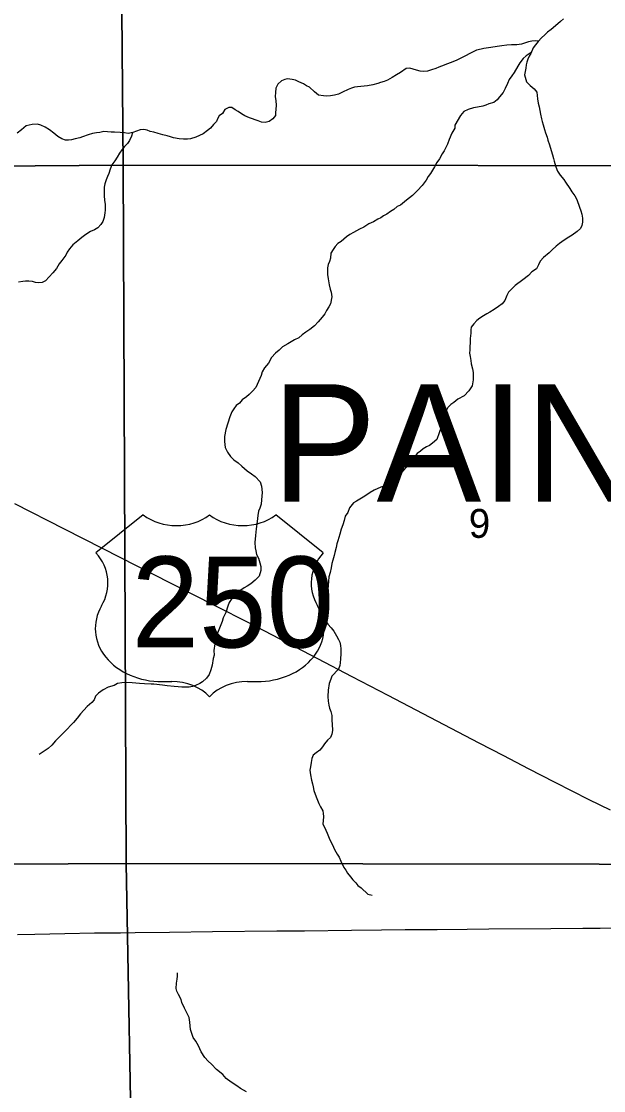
# Model space of a CAD drawing. Extents: x 1985906 to 2360102, y 891258 to 1222054.
# Drawn here: x 2182128 to 2186588, y 981657 to 989843 of the extents above; entities that cross this region are included whole.
import ezdxf

# ---------------------------------------------------------------- set-up
doc = ezdxf.new("R2010")
doc.units = 0
for name, color, linetype in [('GM_X_County_Road', 7, 'Continuous'), ('GM_X_Minor_River', 7, 'Continuous'), ('GM_X_Section', 7, 'Continuous'), ('GM_X_Section_Text', 7, 'Continuous'), ('GM_X_Township_Text', 7, 'Continuous'), ('GM_X_US_Location', 7, 'Continuous'), ('GM_X_US_Route', 7, 'Continuous'), ('GM_X_US_Shield', 7, 'Continuous')]:
    doc.layers.add(name, color=color, linetype=linetype)

msp = doc.modelspace()

# ---------------------------------------------------------------- linework, layer by layer
at = {"layer": 'GM_X_County_Road'}
msp.add_lwpolyline([(2182099.9, 982851.7), (2182231, 982855.7), (2182460.4, 982860.2), (2182689.8, 982864.7), (2182886.5, 982865.7), (2183001.3, 982867.3), (2183263.7, 982870.7), (2183591.8, 982874.2), (2184084, 982880.4), (2184297.2, 982881.3), (2184658.2, 982885.5), (2184887.9, 982886.9), (2185068.3, 982889.4), (2185314.3, 982891), (2185544, 982892.9), (2185708.1, 982894.7), (2186183.6, 982898), (2186429.6, 982900.9), (2186560.8, 982901.5), (2186724.9, 982903.5)], dxfattribs=at)
at = {"layer": 'GM_X_Minor_River'}
for points in [[(2186279.7, 989862.7), (2186257.9, 989842.4), (2186220.2, 989808), (2186186.5, 989781.7), (2186158.7, 989759.4), (2186136.9, 989739.2), (2186113.1, 989716.9), (2186087.4, 989688.6), (2186065.6, 989664.4), (2186047.8, 989640.2), (2186030.3, 989598), (2186016.5, 989575.8), (2186008.7, 989553.7), (2185998.9, 989531.6), (2185995.2, 989509.5), (2185991.4, 989485.4), (2185987.7, 989459.3), (2185981.9, 989433.2), (2185998.5, 989381.3), (2186024.8, 989351.5), (2186057, 989325.8), (2186075.3, 989299.9), (2186079.6, 989275.9), (2186081.8, 989249.8), (2186086.1, 989217.8), (2186094.5, 989187.9), (2186098.7, 989161.8), (2186105, 989131.9), (2186113.4, 989097.9), (2186117.6, 989075.9), (2186123.9, 989051.9), (2186136.2, 989013.9), (2186142.5, 988990), (2186154.8, 988956), (2186161.1, 988934), (2186173.4, 988898.1), (2186185.9, 988854.1), (2186196.2, 988822.2), (2186204.5, 988794.2), (2186208.7, 988772.2), (2186223.2, 988728.2), (2186235.5, 988696.3), (2186255.8, 988666.4), (2186282.2, 988632.6), (2186296.4, 988610.7), (2186328.9, 988562.9), (2186345.2, 988537), (2186367.5, 988507.2), (2186381.8, 988479.3), (2186402.4, 988419.3), (2186414.7, 988391.4), (2186420.9, 988367.4), (2186425.2, 988337.4), (2186425.6, 988305.4), (2186421.8, 988279.3), (2186410.1, 988257.2), (2186384.3, 988234.9), (2186346.5, 988206.5), (2186322.7, 988190.2), (2186286.9, 988167.9), (2186251.1, 988143.5), (2186223.4, 988121.2), (2186193.6, 988094.9), (2186169.8, 988070.7), (2186128.2, 988034.2), (2186102.5, 988005.9), (2186088.8, 987977.8), (2186073, 987949.6), (2186039.3, 987925.2), (2186013.6, 987896.9), (2185969.9, 987864.5), (2185910.3, 987819.9), (2185886.5, 987797.6), (2185858.8, 987769.3), (2185847.1, 987743.2), (2185831.4, 987707), (2185811.7, 987680.8), (2185783.9, 987660.5), (2185750.1, 987636.1), (2185716.3, 987615.8), (2185692.4, 987603.5)], [(2186090.2, 989691.7), (2186067.3, 989694.5), (2186037.3, 989690.2), (2186011.4, 989685.9), (2185981.5, 989675.7), (2185959.5, 989667.4), (2185923.6, 989663.1), (2185883.5, 989662.8), (2185845.6, 989660.4), (2185807.6, 989656), (2185771.6, 989651.7), (2185723.7, 989643.3), (2185671.7, 989634.8), (2185649.8, 989630.6), (2185613.9, 989622.2), (2185588, 989610), (2185558.1, 989593.7), (2185536.2, 989581.5), (2185464.6, 989544.8), (2185432.7, 989532.4), (2185392.8, 989518.1), (2185347, 989499.6), (2185325.1, 989491.4), (2185303.2, 989481.2), (2185269.3, 989470.9), (2185239.4, 989460.6), (2185207.4, 989458.3), (2185183.3, 989462.1), (2185155.2, 989469.8), (2185103.1, 989485.4), (2185075.1, 989481.1), (2185031.4, 989450.7), (2185001.5, 989432.4), (2184967.7, 989412), (2184931.9, 989393.7), (2184906, 989383.4), (2184880.1, 989375.2), (2184858.2, 989367), (2184820.2, 989356.6), (2184778.3, 989348.2), (2184754.3, 989346), (2184728.3, 989343.7), (2184702.4, 989341.5), (2184680.4, 989339.3), (2184656.5, 989331.1), (2184632.5, 989320.8), (2184588.7, 989300.4), (2184556.9, 989286.1), (2184526.9, 989277.8), (2184497, 989273.5), (2184467, 989271.2), (2184443, 989273), (2184404.9, 989278.7), (2184372.6, 989304.4), (2184334.3, 989338.2), (2184312.1, 989350), (2184290, 989363.8), (2184253.8, 989379.5), (2184227.6, 989393.3), (2184201.6, 989397.1), (2184167.5, 989402.8), (2184145.6, 989398.5), (2184121.7, 989388.3), (2184093.9, 989362), (2184078.2, 989331.8), (2184074.6, 989297.7), (2184072.9, 989267.7), (2184077.2, 989233.7), (2184079.5, 989201.6), (2184077.9, 989167.5), (2184076.1, 989145.5), (2184074.3, 989123.4), (2184054.6, 989097.2), (2184026.8, 989076.9), (2183994.9, 989068.6), (2183968.8, 989070.4), (2183942.7, 989082.2), (2183876.4, 989105.6), (2183840.3, 989119.3), (2183814.1, 989135.1), (2183787.9, 989152.9), (2183765.8, 989164.7), (2183739.6, 989182.5), (2183717.6, 989184.3), (2183687.7, 989168), (2183670, 989137.8), (2183644.2, 989119.5), (2183630.4, 989097.4), (2183622.6, 989075.3), (2183598.9, 989053), (2183577.1, 989024.8), (2183555.3, 989008.5), (2183521.6, 988982.2), (2183493.7, 988967.9), (2183463.8, 988955.6), (2183423.9, 988943.2), (2183399.9, 988941), (2183369.9, 988940.7), (2183335.9, 988944.4), (2183293.8, 988952.1), (2183271.7, 988959.9)], [(2186032.8, 989604), (2185994.4, 989579.6), (2185970.6, 989559.4), (2185945, 989525.1), (2185931.2, 989500.9), (2185903.7, 989450.6), (2185884, 989426.3), (2185864.2, 989398.1), (2185852.5, 989368), (2185832.9, 989329.7), (2185819.2, 989297.6), (2185791.6, 989265.2), (2185773.8, 989241), (2185748, 989220.8), (2185708.1, 989210.4), (2185686.2, 989200.2), (2185662.2, 989194), (2185622.3, 989185.6), (2185590.3, 989181.3), (2185550.4, 989168.9), (2185518.6, 989152.6), (2185492.9, 989122.3), (2185449.6, 989047.8), (2185447.9, 989025.7), (2185426.2, 988987.5), (2185404.7, 988939.2), (2185391.1, 988903), (2185367.6, 988852.7), (2185351.8, 988828.5), (2185332.2, 988790.3), (2185310.5, 988762), (2185292.8, 988729.8), (2185261.3, 988677.4), (2185243.5, 988655.3), (2185227.8, 988627.1), (2185198.2, 988586.7), (2185162.6, 988548.3), (2185123, 988509.9), (2185079.3, 988473.5), (2185031.7, 988437), (2185007.8, 988424.7), (2184980, 988402.4), (2184956.2, 988388.2), (2184926.4, 988365.9), (2184902.5, 988353.7), (2184880.6, 988339.4), (2184858.7, 988329.2), (2184824.9, 988308.9), (2184789.1, 988292.5), (2184751.3, 988268.1), (2184717.5, 988251.8), (2184671.7, 988225.3), (2184643.8, 988211.1), (2184618, 988192.8), (2184578.3, 988158.4), (2184552.5, 988142.1), (2184532.7, 988119.9), (2184517, 988095.7), (2184499.2, 988067.5), (2184495.6, 988029.4), (2184487.9, 988005.3), (2184478.1, 987981.2), (2184472.4, 987957.1), (2184472.9, 987905), (2184479.2, 987873), (2184485.7, 987827), (2184494, 987793), (2184500.3, 987771), (2184506.6, 987733), (2184495.2, 987680.8), (2184483.4, 987656.7), (2184465.7, 987628.5), (2184451.9, 987604.3), (2184432.2, 987578.1), (2184402.5, 987543.8), (2184372.8, 987511.4), (2184339.1, 987485.1), (2184307.3, 987462.8), (2184279.5, 987442.5), (2184253.7, 987420.2), (2184219.9, 987403.9), (2184194, 987389.6), (2184168.2, 987373.3), (2184128.4, 987350.9), (2184102.6, 987326.7), (2184074.9, 987302.4), (2184043.2, 987270), (2184021.6, 987225.8), (2183990, 987189.4), (2183972.3, 987159.2), (2183964.6, 987131.1), (2183945, 987086.8), (2183923.5, 987040.5), (2183899.7, 987012.3), (2183874, 986986), (2183852.2, 986967.8), (2183818.4, 986945.4), (2183798.6, 986921.2), (2183774.8, 986903), (2183755.1, 986876.8), (2183741.3, 986852.6)], [(2183271.7, 988959.9), (2183245.6, 988965.7), (2183211.5, 988973.3), (2183175.4, 988985), (2183143.3, 988994.8), (2183115.2, 989000.5), (2183093.1, 989010.3), (2183067, 989014.1), (2183039.1, 989011.8), (2183009.2, 989001.6), (2182983.3, 988991.3), (2182947.3, 988985), (2182917.2, 988990.7), (2182885.2, 988992.4), (2182841.2, 988994), (2182817.1, 988995.8), (2182761.1, 988999.3), (2182729.1, 988993), (2182703.2, 988988.8), (2182673.2, 988984.5), (2182641.3, 988974.2), (2182597.4, 988957.8), (2182575.5, 988951.5), (2182539.6, 988943.2), (2182511.6, 988936.9), (2182489.6, 988934.7), (2182467.6, 988934.5), (2182437.5, 988944.3), (2182407.3, 988962), (2182377, 988987.8), (2182344.8, 989013.6), (2182310.6, 989033.3), (2182278.4, 989049), (2182252.3, 989056.8), (2182210.3, 989054.4), (2182166.4, 989042), (2182130.7, 989013.6), (2182096.9, 988987.3)], [(2182980, 988990.8), (2182971.5, 988963.2), (2182955.9, 988931), (2182942.1, 988908.8), (2182918.3, 988884.5), (2182898.5, 988860.3), (2182880.8, 988834.1), (2182861.1, 988803.9), (2182843.4, 988775.7), (2182821.7, 988745.4), (2182808, 988711.2), (2182798.4, 988679.1), (2182788.6, 988655), (2182778.9, 988628.8), (2182767.2, 988598.7), (2182761.4, 988572.6), (2182762.1, 988510.5), (2182764.4, 988472.5), (2182770.8, 988442.5), (2182769.2, 988398.4), (2182767.4, 988376.3), (2182763.8, 988342.2), (2182752.1, 988310.1), (2182738.3, 988287.9), (2182714.6, 988261.7), (2182688.7, 988247.4), (2182656.8, 988233.1), (2182623.1, 988210.7), (2182591.3, 988188.4), (2182561.5, 988162.1), (2182523.8, 988131.7), (2182498.1, 988101.4), (2182478.4, 988077.2), (2182468.6, 988053.1), (2182439, 988012.7), (2182417.3, 987986.5), (2182397.6, 987952.2), (2182369.9, 987917.9), (2182314.5, 987857.3), (2182286.7, 987843), (2182258.7, 987840.8), (2182236.6, 987844.6), (2182212.6, 987850.4), (2182186.5, 987854.2), (2182160.5, 987853.9), (2182138.5, 987851.7), (2182106.5, 987847.4)], [(2185692.4, 987603.5), (2185668.6, 987587.3), (2185640.7, 987571), (2185616.9, 987552.8), (2185595.2, 987526.5), (2185573.4, 987502.3), (2185571.6, 987480.2), (2185569.9, 987456.2), (2185566.3, 987414.1), (2185566.6, 987388), (2185562.9, 987349.9), (2185563.2, 987327.9), (2185561.4, 987301.8), (2185565.7, 987277.8), (2185570, 987247.8), (2185574.3, 987219.8), (2185582.7, 987181.8), (2185588.9, 987153.8), (2185589.5, 987097.7), (2185582, 987053.6), (2185556.4, 987013.3), (2185518.7, 986974.9), (2185471, 986950.4), (2185441.2, 986926.1), (2185417.4, 986909.9), (2185395.6, 986885.6), (2185379.9, 986855.4), (2185368.3, 986815.3), (2185353, 986747), (2185335.3, 986716.8), (2185327.5, 986692.7), (2185310, 986642.4), (2185276.3, 986614.1), (2185254.5, 986595.9), (2185230.6, 986585.6), (2185206.7, 986571.4), (2185184.9, 986553.2), (2185161.1, 986534.9), (2185141.3, 986512.7), (2185103.7, 986472.3), (2185091.9, 986448.1), (2185054.3, 986407.7), (2185026.7, 986373.4), (2184992.9, 986345.1), (2184969.1, 986330.8), (2184933.4, 986298.4), (2184905.5, 986284.2), (2184881.6, 986277.9), (2184829.8, 986253.4), (2184799.9, 986237.1), (2184774.1, 986218.9), (2184746.3, 986200.6), (2184720.5, 986184.3), (2184694.6, 986170.1), (2184672.7, 986155.8), (2184641.1, 986117.5), (2184629.4, 986083.3), (2184609.7, 986055.1), (2184600, 986022.9), (2184590.4, 985988.8), (2184576.7, 985954.6), (2184567.1, 985916.5), (2184559.4, 985892.3), (2184551.6, 985866.2), (2184545.9, 985842.1), (2184540.1, 985816), (2184530.5, 985775.9), (2184524.7, 985753.8), (2184513.1, 985717.6), (2184505.4, 985691.5), (2184501.7, 985659.4), (2184494.1, 985623.3), (2184484.4, 985591.2), (2184480.7, 985555.1), (2184479.1, 985523), (2184475.4, 985492.9), (2184471.7, 985458.8), (2184464, 985432.7), (2184450.2, 985406.5), (2184440.5, 985382.4), (2184436.8, 985350.3), (2184435.1, 985318.2), (2184441.5, 985284.2), (2184451.7, 985262.3), (2184476.1, 985228.4), (2184500.3, 985200.6), (2184520.6, 985174.8), (2184541, 985138.9), (2184557.3, 985111), (2184567.5, 985089), (2184571.7, 985065), (2184574, 985039), (2184576.4, 985001), (2184572.8, 984962.9), (2184571.1, 984932.8), (2184567.3, 984910.7), (2184557.6, 984882.6), (2184506.1, 984830), (2184498.3, 984807.9), (2184486.7, 984773.8), (2184477.2, 984723.6)], [(2183741.3, 986852.6), (2183725.7, 986814.4), (2183694.6, 986717.9), (2183683.2, 986663.7), (2183683.6, 986627.7), (2183690, 986579.7), (2183708.4, 986543.8), (2183730.8, 986511.9), (2183757, 986486.1), (2183789.3, 986464.3), (2183817.6, 986436.6), (2183857.9, 986402.9), (2183892.2, 986379.1), (2183920.4, 986357.4), (2183956.8, 986317.6), (2183967.1, 986285.7), (2183973.6, 986235.6), (2183968.2, 986179.5), (2183964.5, 986147.4), (2183954.9, 986115.3), (2183945.1, 986093.1), (2183939.4, 986059), (2183933.9, 986012.9), (2183926.5, 985956.7), (2183921, 985906.6), (2183915.5, 985854.4), (2183919.9, 985812.4), (2183924.1, 985790.4), (2183930.4, 985762.4), (2183944.7, 985734.5), (2183955.1, 985696.5), (2183963.4, 985670.6), (2183963.7, 985638.5), (2183950.1, 985596.3), (2183920.4, 985564), (2183886.7, 985537.7), (2183858.9, 985519.4), (2183835, 985507.1), (2183801.2, 985482.8), (2183759.6, 985446.3), (2183739.8, 985424.1), (2183720.1, 985393.9), (2183710.4, 985365.8), (2183694.9, 985317.5), (2183675.3, 985275.3), (2183667.5, 985249.2), (2183640.2, 985184.8), (2183630.4, 985158.7), (2183618.9, 985116.5), (2183609.3, 985076.3), (2183603.8, 985026.2), (2183604.1, 984990.2), (2183596.4, 984966), (2183588.9, 984913.9), (2183579.3, 984877.7), (2183565.6, 984841.5), (2183545.9, 984813.3), (2183516.2, 984787), (2183494.3, 984774.8), (2183462.4, 984758.5), (2183438.5, 984750.2), (2183412.5, 984746), (2183382.5, 984745.7), (2183358.5, 984745.5), (2183330.5, 984747.2), (2183298.4, 984751), (2183246.4, 984756.5), (2183210.3, 984762.2), (2183144.2, 984767.6), (2183122.2, 984767.4), (2183072.2, 984770.9), (2183034.1, 984774.6), (2182978, 984780.1), (2182928, 984781.7), (2182898, 984779.4), (2182864, 984773.1), (2182838.2, 984758.8), (2182792.3, 984744.4), (2182754.5, 984724), (2182718.7, 984699.6), (2182695, 984677.4), (2182685.2, 984649.2), (2182667.4, 984627), (2182631.8, 984596.7), (2182606, 984568.4), (2182580.3, 984542.1), (2182554.6, 984507.8), (2182526.9, 984475.5), (2182457.6, 984404.7), (2182426, 984370.4), (2182390.3, 984334), (2182360.6, 984301.7), (2182332.9, 984275.4), (2182295.1, 984251), (2182265.3, 984230.7)], [(2184477.2, 984723.6), (2184475.7, 984673.5), (2184478, 984639.4), (2184482.3, 984607.4), (2184488.6, 984585.5), (2184498.8, 984559.5), (2184507.1, 984529.5), (2184507.5, 984489.5), (2184509.8, 984461.4), (2184510.3, 984413.4), (2184506.6, 984385.3), (2184494.9, 984359.1), (2184473.1, 984338.9), (2184451.3, 984312.6), (2184435.6, 984288.5), (2184413.8, 984264.2), (2184386, 984243.9), (2184364.2, 984225.7), (2184354.4, 984199.6), (2184348.7, 984169.5), (2184343.1, 984135.4), (2184337.3, 984111.3), (2184341.7, 984075.2), (2184350.1, 984033.2), (2184358.4, 984005.3), (2184364.6, 983983.3), (2184368.9, 983953.3), (2184379.2, 983925.3), (2184391.5, 983893.4), (2184407.9, 983855.4), (2184420.2, 983829.5), (2184436.5, 983799.6), (2184440.7, 983777.6), (2184442.9, 983755.6), (2184439.3, 983723.5), (2184437.5, 983699.4), (2184460, 983651.6), (2184470.2, 983627.6), (2184490.8, 983575.7), (2184511.1, 983539.8), (2184527.5, 983503.9), (2184547.9, 983466), (2184562.1, 983444.1), (2184576.4, 983414.2), (2184598.9, 983366.3), (2184613.2, 983344.4), (2184627.4, 983322.5), (2184649.7, 983292.7), (2184665.9, 983270.8), (2184690.2, 983248.9), (2184706.4, 983227), (2184730.6, 983209.2), (2184781.1, 983159.6), (2184815.2, 983153.9)], [(2183854, 981648.5), (2183805.7, 981672.2), (2183777.5, 981693.9), (2183735.2, 981721.6), (2183696.9, 981749.3), (2183672.6, 981779.1), (2183624.2, 981818.8), (2183585.8, 981858.5), (2183559.5, 981882.3), (2183533.2, 981910.1), (2183506.8, 981953.9), (2183484.3, 981999.8), (2183465.9, 982035.7), (2183443.6, 982063.6), (2183425, 982125.5), (2183418.4, 982181.5), (2183414.1, 982217.6), (2183377.4, 982287.4), (2183356.9, 982331.3), (2183352.7, 982355.3), (2183332.3, 982393.1), (2183318, 982417), (2183313.8, 982439), (2183315.4, 982479.1), (2183321.1, 982509.2), (2183324.9, 982533.3), (2183324.6, 982557.4)]]:
    msp.add_lwpolyline(points, dxfattribs=at)
at = {"layer": 'GM_X_Section'}
for points in [[(2177802.2, 994033.9), (2182863.2, 994049.6), (2182907.1, 988742.9), (2177522.2, 988700.2), (2177414, 994034.4)], [(2188310.3, 994076.9), (2188342.5, 988738), (2182907.1, 988742.9), (2182863.2, 994049.6), (2183145.4, 994048.2)], [(2182907.1, 988742.9), (2182931.4, 983396.1), (2177606.4, 983364), (2177522.2, 988700.2)], [(2182907.1, 988742.9), (2188342.5, 988738), (2188366.8, 983387.1), (2182931.4, 983396.1)], [(2177606.4, 983364), (2182931.4, 983396.1), (2183029.1, 978117.9), (2177684.9, 978001.6)], [(2182931.4, 983396.1), (2188366.8, 983387.1), (2188424.7, 978078.6), (2185068.7, 978068.3), (2183029.1, 978117.9)]]:
    msp.add_lwpolyline(points, close=True, dxfattribs=at)
at = {"layer": 'GM_X_US_Route'}
msp.add_lwpolyline([(2182075.3, 986150.9), (2182455.2, 985957.8), (2182747.8, 985809.3), (2183273.8, 985541.2), (2183610.2, 985370.7), (2183873.4, 985237.1), (2184397.3, 984964.8), (2184658.9, 984828.1), (2184935, 984684.3), (2185631.4, 984320.2), (2185820.4, 984221.7), (2186009.6, 984123.4), (2186213.1, 984017.6), (2186475.7, 983884.4), (2186638.4, 983807.2)], dxfattribs=at)
at = {"layer": 'GM_X_US_Shield'}
for p, q in [((2183062.3, 986065.1), (2182699.8, 985775)), ((2184440, 985775), (2184077.5, 986065.1)), ((2183207.3, 984788.9), (2183279.9, 984788.9)), ((2183859.9, 984788.9), (2183932.4, 984788.9))]:
    msp.add_line(p, q, dxfattribs=at)
for centre, major_axis, start_param, end_param in [((2183316.1, 986272.2), (-362.5, 0), 0.795399, 2.346194), ((2183823.7, 986272.2), (-362.5, 0), 0.795399, 2.346194), ((2182284, 985542.1), (507.6, 0), 5.838949, 6.894067), ((2184855.8, 985542.1), (-507.6, 0), 5.672304, 6.727422), ((2183201.7, 985194.9), (507.6, 0), 2.702327, 4.723529), ((2183938.1, 985194.9), (-507.6, 0), 1.559657, 3.580859), ((2183279.9, 984498.9), (-362.5, 0), 3.785094, 4.712389), ((2183859.9, 984498.9), (-362.5, 0), 4.712389, 5.639684)]:
    msp.add_ellipse(centre, major_axis=major_axis, ratio=0.8, start_param=start_param, end_param=end_param, dxfattribs=at)

# ---------------------------------------------------------------- texts
at = {"layer": 'GM_X_Section_Text'}
msp.add_text('9', height=221, rotation=0.00001, dxfattribs=at).set_placement((2185555.2, 985888.9))
at = {"layer": 'GM_X_Township_Text'}
msp.add_text('PAINT', height=900, rotation=0.00001, dxfattribs=at).set_placement((2184045.8, 986165.3))
at = {"layer": 'GM_X_US_Location'}
for s in ['0', '/']:
    msp.add_text(s, height=1, dxfattribs=at).set_placement((2183570.5, 985397.5))
msp.add_text('250', height=1, rotation=0.00001, dxfattribs=at).set_placement((2183262.8, 985190.5))
at = {"layer": 'GM_X_US_Shield'}
msp.add_text('250', height=696.1, dxfattribs=at).set_placement((2182971.5, 985049.9))

doc.saveas('drawing.dxf')
